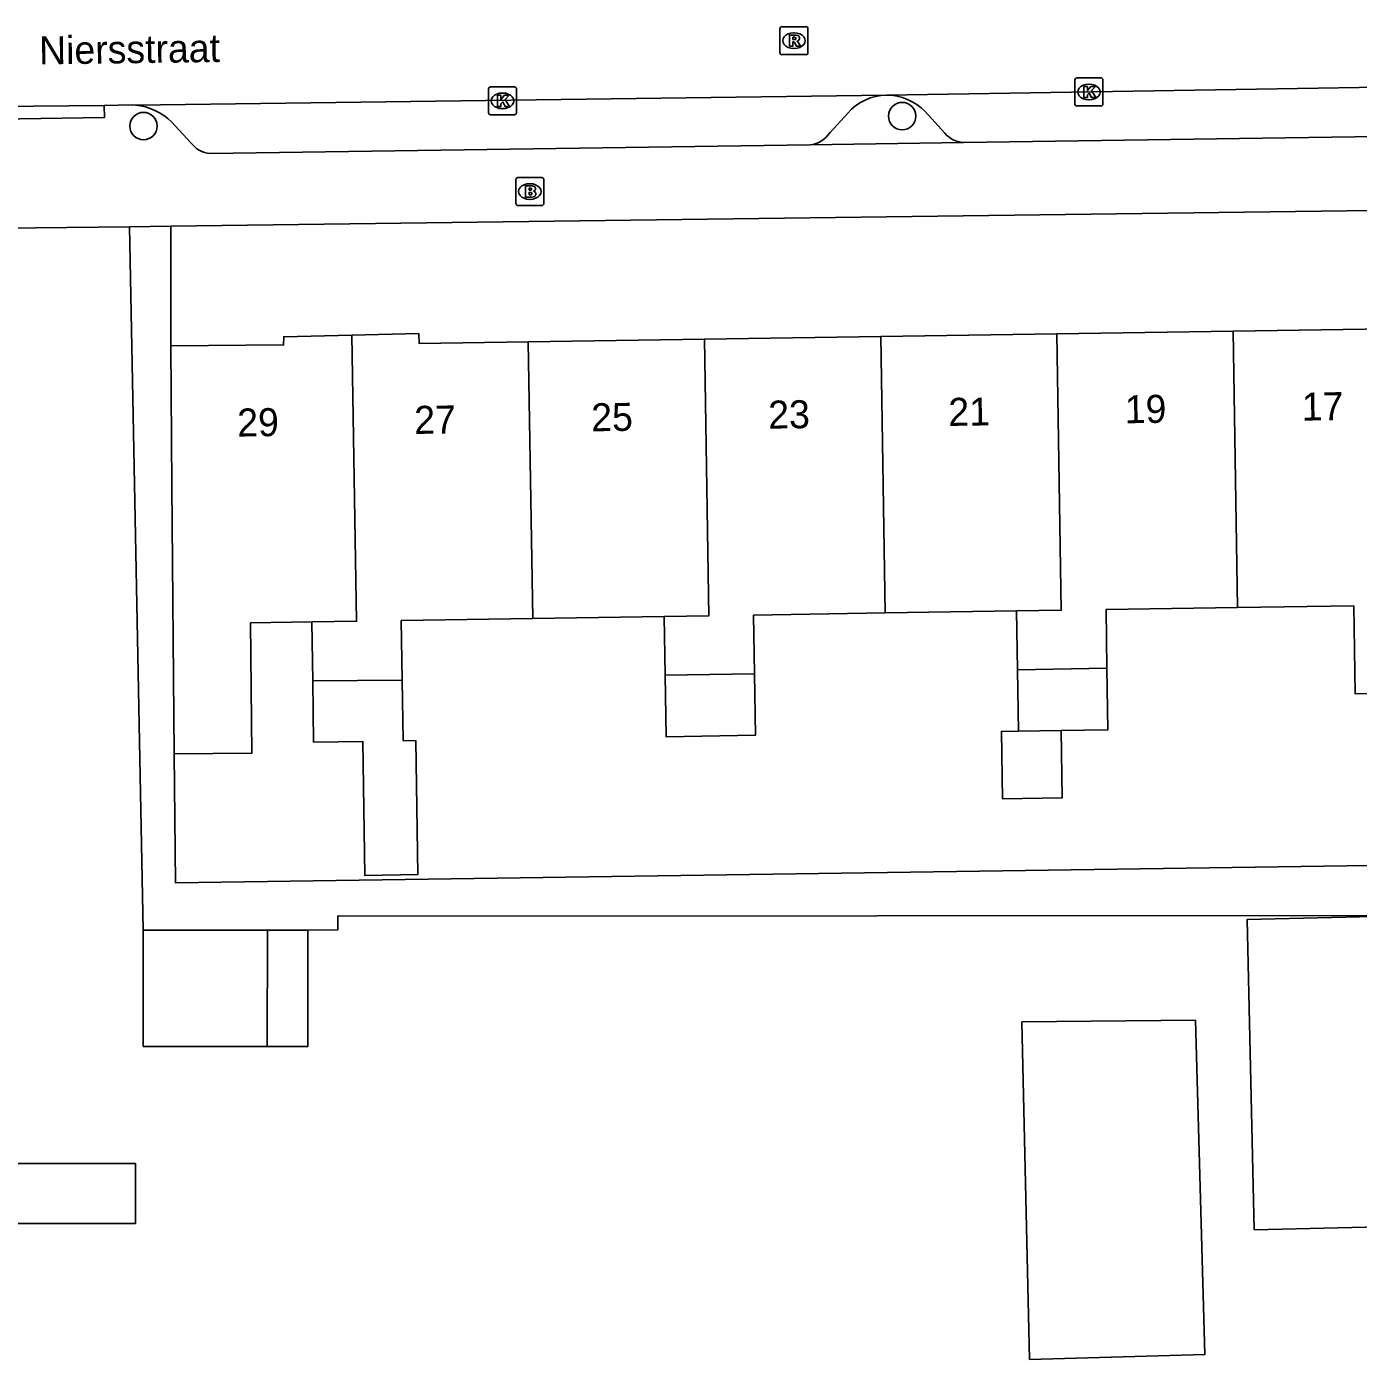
# Model space of a CAD drawing. Extents: x 157321 to 158827, y 386650 to 388532.
# Drawn here: x 158102.03 to 158149.63, y 387874.54 to 387922.16 of the extents above; entities that cross this region are included whole.
import ezdxf

# ---------------------------------------------------------------- set-up
doc = ezdxf.new("R2010")
doc.units = 0
for name, color, linetype in [('IMGEO_Boom', 7, 'Continuous'), ('IMGEO_Brandkraan', 7, 'Continuous'), ('IMGEO_Kolk', 7, 'Continuous'), ('IMGEO_Openbare_ruimte_label', 7, 'Continuous'), ('IMGEO_Pand', 7, 'Continuous'), ('IMGEO_Pand_nummerreeks', 7, 'Continuous'), ('IMGEO_Parkeervlak_open', 7, 'Continuous'), ('IMGEO_Rijbaan_lokaal_open', 7, 'Continuous'), ('IMGEO_Rioolput', 7, 'Continuous'), ('IMGEO_Voetpad_open', 7, 'Continuous')]:
    doc.layers.add(name, color=color, linetype=linetype)

msp = doc.modelspace()

# ---------------------------------------------------------------- linework, layer by layer
at = {"layer": 'IMGEO_Boom'}
for centre in [(158106.209, 387918.61), (158133.325, 387918.966)]:
    msp.add_circle(centre, 0.489, dxfattribs=at)
at = {"layer": 'IMGEO_Brandkraan'}
for p, q in [((158119.516, 387915.844), (158119.516, 387916.696)), ((158119.591, 387916.77), (158120.443, 387916.77)), ((158120.517, 387916.696), (158120.517, 387915.844)), ((158120.004, 387916.55), (158120.029, 387916.55)), ((158120.443, 387915.77), (158119.591, 387915.77)), ((158120.027, 387915.99), (158120.002, 387915.99))]:
    msp.add_line(p, q, dxfattribs=at)
for points in [[(158119.516, 387915.844), (158119.516, 387916.696)], [(158119.591, 387916.77), (158120.443, 387916.77)], [(158120.517, 387916.696), (158120.517, 387915.844)], [(158119.864, 387916.47), (158119.864, 387916.07), (158120.077, 387916.07)], [(158120.095, 387916.47), (158119.864, 387916.47)], [(158120.043, 387916.389), (158119.989, 387916.389), (158119.989, 387916.313)], [(158119.989, 387916.313), (158120.042, 387916.313)], [(158120.051, 387916.237), (158119.989, 387916.237), (158119.989, 387916.156)], [(158120.443, 387915.77), (158119.591, 387915.77)], [(158119.989, 387916.156), (158120.051, 387916.156)]]:
    msp.add_lwpolyline(points, dxfattribs=at)
for centre, radius, start, end in [((158119.593, 387916.694), 0.0765, 91.552, 178.448), ((158119.593, 387916.694), 0.0765, 91.552, 178.448), ((158120.441, 387916.694), 0.0765, 1.552, 88.448), ((158120.441, 387916.694), 0.0765, 1.552, 88.448), ((158120.044, 387916.351), 0.0379, 267.8285, 90.9355), ((158120.052, 387916.196), 0.0404, 269.8759, 90.5077), ((158120.099, 387916.325), 0.145, 59.4692, 91.5367), ((158120.124, 387916.372), 0.0922, 285.5137, 58.1501), ((158120.129, 387916.18), 0.105, 301.3115, 78.989), ((158119.593, 387915.846), 0.0765, 181.552, 268.448), ((158119.593, 387915.846), 0.0765, 181.552, 268.448), ((158120.083, 387916.321), 0.251, 268.6676, 293.5347), ((158120.441, 387915.846), 0.0765, 271.552, 358.448), ((158120.441, 387915.846), 0.0765, 271.552, 358.448)]:
    msp.add_arc(centre, radius, start, end, dxfattribs=at)
for centre, major_axis, ratio, start_param, end_param in [((158120.003, 387916.27), (-0.387, 0.002), 0.722429, 4.712389, 7.853982), ((158120.028, 387916.27), (-0.39, 0.002), 0.717154, 1.570796, 4.712389)]:
    msp.add_ellipse(centre, major_axis=major_axis, ratio=ratio, start_param=start_param, end_param=end_param, dxfattribs=at)
at = {"layer": 'IMGEO_Kolk'}
for p, q in [((158139.499, 387919.4), (158139.499, 387920.252)), ((158139.574, 387920.326), (158140.426, 387920.326)), ((158139.987, 387920.106), (158140.012, 387920.106)), ((158140.5, 387920.252), (158140.5, 387919.4)), ((158118.539, 387919.084), (158118.539, 387919.936)), ((158118.614, 387920.01), (158119.466, 387920.01)), ((158119.027, 387919.79), (158119.052, 387919.79)), ((158119.54, 387919.936), (158119.54, 387919.084)), ((158119.05, 387919.23), (158119.025, 387919.23)), ((158140.426, 387919.326), (158139.574, 387919.326)), ((158140.01, 387919.546), (158139.985, 387919.546)), ((158119.466, 387919.01), (158118.614, 387919.01))]:
    msp.add_line(p, q, dxfattribs=at)
for points in [[(158139.499, 387919.4), (158139.499, 387920.252)], [(158139.574, 387920.326), (158140.426, 387920.326)], [(158140.5, 387920.252), (158140.5, 387919.4)], [(158118.539, 387919.084), (158118.539, 387919.936)], [(158118.614, 387920.01), (158119.466, 387920.01)], [(158118.86, 387919.71), (158118.983, 387919.71), (158118.983, 387919.559), (158119.113, 387919.71), (158119.277, 387919.71), (158119.131, 387919.559), (158119.284, 387919.31), (158119.132, 387919.31), (158119.047, 387919.474), (158118.983, 387919.407), (158118.983, 387919.31), (158118.86, 387919.31), (158118.86, 387919.71)], [(158119.54, 387919.936), (158119.54, 387919.084)], [(158139.82, 387920.026), (158139.943, 387920.026), (158139.943, 387919.875), (158140.073, 387920.026), (158140.237, 387920.026), (158140.091, 387919.875), (158140.244, 387919.626), (158140.092, 387919.626), (158140.007, 387919.79), (158139.943, 387919.723), (158139.943, 387919.626), (158139.82, 387919.626), (158139.82, 387920.026)], [(158140.426, 387919.326), (158139.574, 387919.326)], [(158119.466, 387919.01), (158118.614, 387919.01)]]:
    msp.add_lwpolyline(points, dxfattribs=at)
for centre, start, end in [((158139.576, 387920.25), 91.552, 178.448), ((158139.576, 387920.25), 91.552, 178.448), ((158140.424, 387920.25), 1.552, 88.448), ((158140.424, 387920.25), 1.552, 88.448), ((158118.616, 387919.934), 91.552, 178.448), ((158118.616, 387919.934), 91.552, 178.448), ((158119.464, 387919.934), 1.552, 88.448), ((158119.464, 387919.934), 1.552, 88.448), ((158118.616, 387919.086), 181.552, 268.448), ((158118.616, 387919.086), 181.552, 268.448), ((158119.464, 387919.086), 271.552, 358.448), ((158119.464, 387919.086), 271.552, 358.448), ((158139.576, 387919.402), 181.552, 268.448), ((158139.576, 387919.402), 181.552, 268.448), ((158140.424, 387919.402), 271.552, 358.448), ((158140.424, 387919.402), 271.552, 358.448)]:
    msp.add_arc(centre, 0.0765, start, end, dxfattribs=at)
for centre, major_axis, ratio, start_param, end_param in [((158139.986, 387919.826), (-0.387, 0.002), 0.722429, 4.712389, 7.853982), ((158140.011, 387919.826), (-0.39, 0.002), 0.717154, 1.570796, 4.712389), ((158119.026, 387919.51), (-0.387, 0.002), 0.722429, 4.712389, 7.853982), ((158119.051, 387919.51), (-0.39, 0.002), 0.717154, 1.570796, 4.712389)]:
    msp.add_ellipse(centre, major_axis=major_axis, ratio=ratio, start_param=start_param, end_param=end_param, dxfattribs=at)
at = {"layer": 'IMGEO_Pand'}
for points in [[(158107.181, 387910.757), (158111.217, 387910.792), (158111.223, 387911.081), (158113.654, 387911.139)], [(158112.223, 387900.893), (158113.823, 387900.918), (158113.654, 387911.139)], [(158113.654, 387911.139), (158116.044, 387911.197), (158116.057, 387910.84), (158119.961, 387910.9)], [(158119.961, 387910.9), (158126.258, 387910.996)], [(158124.817, 387901.09), (158126.417, 387901.115), (158126.258, 387910.996)], [(158126.258, 387910.996), (158132.556, 387911.092)], [(158132.556, 387911.092), (158138.853, 387911.188)], [(158132.715, 387901.213), (158132.556, 387911.092)], [(158138.853, 387911.188), (158139.011, 387901.311), (158137.411, 387901.286)], [(158138.853, 387911.188), (158145.15, 387911.284)], [(158145.15, 387911.284), (158151.448, 387911.38)], [(158145.309, 387901.408), (158145.15, 387911.284)], [(158107.181, 387910.757), (158107.225, 387905.757), (158107.309, 387896.177)], [(158119.961, 387910.9), (158120.12, 387901.017)], [(158151.615, 387901.507), (158151.664, 387898.358), (158149.515, 387898.325), (158149.466, 387901.473), (158145.309, 387901.408)], [(158120.12, 387901.017), (158115.421, 387900.943), (158115.454, 387898.809)], [(158124.817, 387901.09), (158120.12, 387901.017)], [(158124.85, 387898.99), (158124.817, 387901.09)], [(158132.715, 387901.213), (158128.016, 387901.139), (158128.048, 387899.039)], [(158137.411, 387901.286), (158132.715, 387901.213)], [(158137.444, 387899.186), (158137.411, 387901.286)], [(158145.309, 387901.408), (158140.61, 387901.335), (158140.643, 387899.235)], [(158112.223, 387900.893), (158110.037, 387900.859), (158110.078, 387896.201), (158107.309, 387896.177)], [(158112.256, 387898.784), (158112.223, 387900.893)], [(158137.444, 387899.186), (158140.643, 387899.235)], [(158137.478, 387896.988), (158137.444, 387899.186)], [(158140.643, 387899.235), (158140.677, 387897.037), (158139.01, 387897.012)], [(158115.454, 387898.809), (158115.488, 387896.645), (158115.94, 387896.652), (158116.014, 387891.867), (158114.119, 387891.838), (158114.044, 387896.622), (158112.29, 387896.595), (158112.256, 387898.784)], [(158115.454, 387898.809), (158112.256, 387898.784)], [(158128.048, 387899.039), (158128.082, 387896.841), (158124.884, 387896.792), (158124.85, 387898.99)], [(158124.85, 387898.99), (158128.048, 387899.039)], [(158139.01, 387897.012), (158139.046, 387894.61), (158136.909, 387894.577), (158136.872, 387896.979), (158137.478, 387896.988)], [(158139.01, 387897.012), (158137.478, 387896.988)], [(158151.684, 387890.399), (158152.636, 387890.421), (158152.887, 387879.334), (158145.909, 387879.176), (158145.658, 387890.263), (158151.684, 387890.399)], [(158110.625, 387885.726), (158106.2, 387885.726), (158106.2, 387889.882)], [(158110.635, 387889.882), (158106.2, 387889.882)], [(158112.084, 387889.882), (158112.084, 387885.726), (158110.625, 387885.726)], [(158110.635, 387889.882), (158110.625, 387885.726)], [(158112.084, 387889.882), (158110.635, 387889.882)], [(158137.605, 387886.601), (158143.81, 387886.66), (158144.145, 387874.721), (158137.879, 387874.545), (158137.605, 387886.601)], [(158096.451, 387881.539), (158105.922, 387881.539), (158105.922, 387879.396), (158096.509, 387879.396)]]:
    msp.add_lwpolyline(points, dxfattribs=at)
at = {"layer": 'IMGEO_Parkeervlak_open'}
for points in [[(158134.846, 387918.351), (158134.141, 387919.126)], [(158131.382, 387919.071), (158130.748, 387918.384)]]:
    msp.add_lwpolyline(points, dxfattribs=at)
for centre, radius, start, end in [((158132.804, 387917.83), 1.888, 91.3465, 138.8874), ((158132.76, 387917.807), 1.91, 43.6727, 89.9902), ((158129.923, 387918.902), 0.973, 276.3408, 327.8852), ((158135.616, 387919.053), 1.042, 222.3536, 264.3103)]:
    msp.add_arc(centre, radius, start, end, dxfattribs=at)
at = {"layer": 'IMGEO_Rijbaan_lokaal_open'}
for points in [[(158132.76, 387919.717), (158162.882, 387920.195)], [(158105.918, 387919.361), (158132.76, 387919.717)], [(158101.002, 387919.307), (158104.797, 387919.346)], [(158105.918, 387919.361), (158105.812, 387919.369), (158104.797, 387919.346)]]:
    msp.add_lwpolyline(points, dxfattribs=at)
at = {"layer": 'IMGEO_Rioolput'}
for p, q in [((158128.956, 387921.234), (158128.956, 387922.086)), ((158129.031, 387922.16), (158129.883, 387922.16)), ((158129.444, 387921.94), (158129.469, 387921.94)), ((158129.957, 387922.086), (158129.957, 387921.234)), ((158129.883, 387921.16), (158129.031, 387921.16)), ((158129.467, 387921.38), (158129.442, 387921.38))]:
    msp.add_line(p, q, dxfattribs=at)
for points in [[(158128.956, 387921.234), (158128.956, 387922.086)], [(158129.031, 387922.16), (158129.883, 387922.16)], [(158129.957, 387922.086), (158129.957, 387921.234)], [(158129.545, 387921.858), (158129.293, 387921.86), (158129.293, 387921.46)], [(158129.293, 387921.46), (158129.417, 387921.46), (158129.417, 387921.622), (158129.428, 387921.622)], [(158129.471, 387921.779), (158129.417, 387921.779), (158129.417, 387921.698)], [(158129.417, 387921.698), (158129.469, 387921.698)], [(158129.475, 387921.593), (158129.546, 387921.46), (158129.686, 387921.46), (158129.621, 387921.586)], [(158129.883, 387921.16), (158129.031, 387921.16)]]:
    msp.add_lwpolyline(points, dxfattribs=at)
for centre, radius, start, end in [((158129.033, 387922.084), 0.0765, 91.552, 178.448), ((158129.033, 387922.084), 0.0765, 91.552, 178.448), ((158129.881, 387922.084), 0.0765, 1.552, 88.448), ((158129.881, 387922.084), 0.0765, 1.552, 88.448), ((158129.427, 387921.569), 0.0533, 26.0293, 88.6989), ((158129.453, 387921.887), 0.19, 274.7715, 282.9687), ((158129.477, 387921.683), 0.0964, 77.0061, 93.1865), ((158129.491, 387921.74), 0.0378, 276.6634, 79.6772), ((158129.544, 387921.748), 0.109, 350.3612, 89.416), ((158129.542, 387921.748), 0.112, 277.5842, 350.9817), ((158129.526, 387921.533), 0.108, 29.5134, 73.7905), ((158129.033, 387921.236), 0.0765, 181.552, 268.448), ((158129.033, 387921.236), 0.0765, 181.552, 268.448), ((158129.881, 387921.236), 0.0765, 271.552, 358.448), ((158129.881, 387921.236), 0.0765, 271.552, 358.448)]:
    msp.add_arc(centre, radius, start, end, dxfattribs=at)
for centre, major_axis, ratio, start_param, end_param in [((158129.443, 387921.66), (-0.387, 0.002), 0.722429, 4.712389, 7.853982), ((158129.468, 387921.66), (-0.39, 0.002), 0.717154, 1.570796, 4.712389)]:
    msp.add_ellipse(centre, major_axis=major_axis, ratio=ratio, start_param=start_param, end_param=end_param, dxfattribs=at)
at = {"layer": 'IMGEO_Voetpad_open'}
for points in [[(158104.797, 387919.346), (158104.809, 387918.914), (158101.013, 387918.853), (158101.002, 387919.307)], [(158107.905, 387918.015), (158107.213, 387918.76)], [(158160.193, 387918.381), (158135.513, 387918.016)], [(158130.031, 387917.934), (158108.587, 387917.633)], [(158135.513, 387918.016), (158130.031, 387917.934)], [(158107.181, 387915.032), (158189.417, 387916.105)], [(158105.705, 387915.013), (158101.231, 387914.955), (158072.541, 387914.513)], [(158105.705, 387915.013), (158107.181, 387915.032)], [(158106.2, 387889.882), (158105.705, 387915.013)], [(158107.181, 387915.032), (158107.181, 387910.757)], [(158107.309, 387896.177), (158107.355, 387891.565), (158151.684, 387892.217), (158151.684, 387890.399)], [(158151.684, 387890.399), (158113.149, 387890.384), (158113.156, 387889.894), (158112.084, 387889.882)]]:
    msp.add_lwpolyline(points, dxfattribs=at)
for centre, radius, start, end in [((158105.684, 387917.161), 2.212, 46.2771, 83.9316), ((158108.63, 387918.51), 0.878, 214.3141, 267.1781)]:
    msp.add_arc(centre, radius, start, end, dxfattribs=at)

# ---------------------------------------------------------------- texts
at = {"layer": 'IMGEO_Openbare_ruimte_label'}
msp.add_text('Niersstraat', height=1, rotation=0.8021, dxfattribs=at).set_placement((158102.483, 387920.809))
at = {"layer": 'IMGEO_Pand_nummerreeks'}
for s, rotation, p in [('17', 0.859, (158147.612, 387908.083)), ('27', 0.859, (158115.892, 387907.607)), ('25', 0.859, (158122.218, 387907.701)), ('23', 0.859, (158128.544, 387907.796)), ('21', 0.859, (158134.983, 387907.893)), ('19', 0.859, (158141.287, 387907.988)), ('29', 0.8594, (158109.566, 387907.513))]:
    msp.add_text(s, height=1, rotation=rotation, dxfattribs=at).set_placement(p)

doc.saveas('drawing.dxf')
